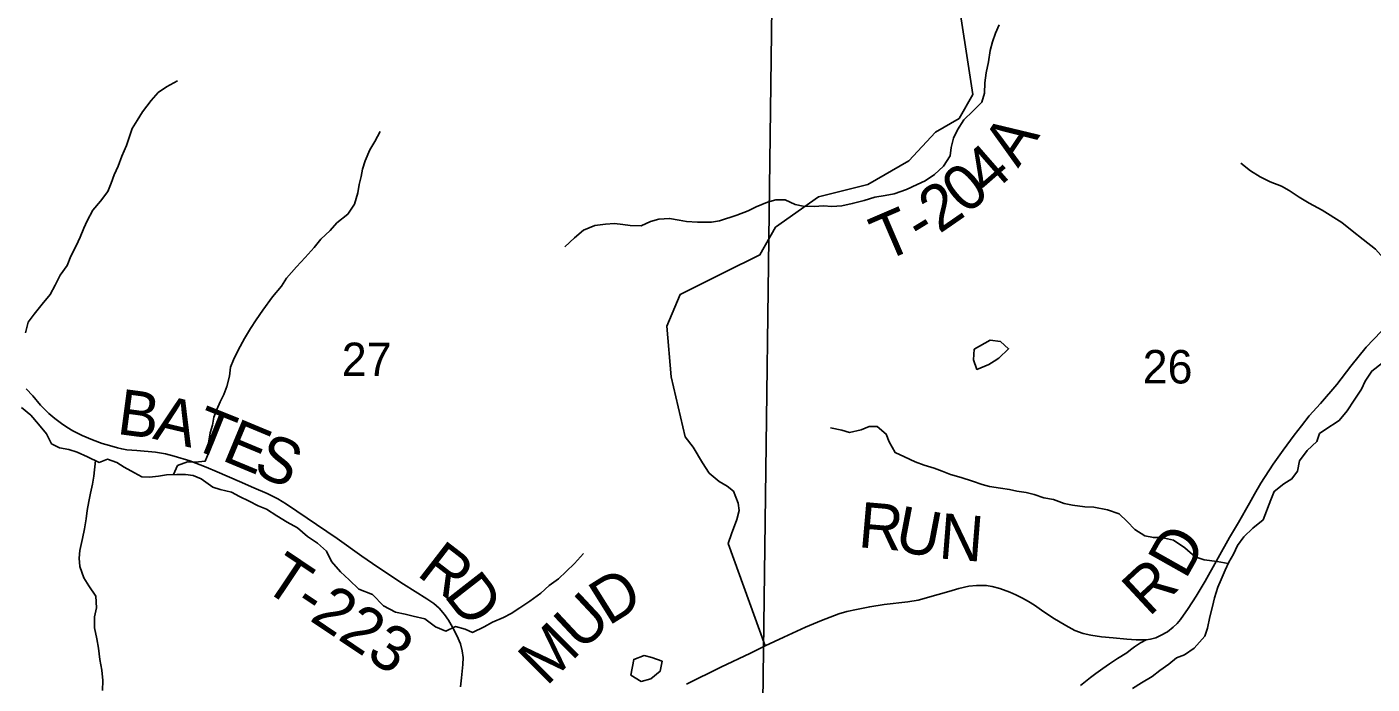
# Model space of a CAD drawing. Extents: x 0 to 191, y 0 to 55.
# Drawn here: x 145.059 to 145.9, y 21.382 to 21.792 of the extents above; entities that cross this region are included whole.
import ezdxf

# ---------------------------------------------------------------- set-up
doc = ezdxf.new("R2010")
doc.units = 0
for name, color, linetype in [('GM_X_Corporation', 7, 'Continuous'), ('GM_X_County_Road', 7, 'Continuous'), ('GM_X_County_Road_Text', 7, 'Continuous'), ('GM_X_Minor_Lake', 7, 'Continuous'), ('GM_X_Minor_River', 7, 'Continuous'), ('GM_X_Section_Text', 7, 'Continuous'), ('GM_X_Township_Road', 7, 'Continuous'), ('GM_X_Township_Road_Text', 7, 'Continuous')]:
    doc.layers.add(name, color=color, linetype=linetype)

msp = doc.modelspace()

# ---------------------------------------------------------------- linework, layer by layer
at = {"layer": 'GM_X_Corporation'}
for points in [[(145.02504, 21.84324), (145.52496, 21.8368), (145.51832, 21.3384), (145.0205, 21.34372)], [(145.52496, 21.8368), (146.02436, 21.83663), (146.02149, 21.33428), (145.51832, 21.3384)]]:
    msp.add_lwpolyline(points, close=True, dxfattribs=at)
at = {"layer": 'GM_X_County_Road'}
msp.add_lwpolyline([(145.47107, 21.38145), (145.49265, 21.39212), (145.51112, 21.40087), (145.52019, 21.40547), (145.53199, 21.41097), (145.54557, 21.41722), (145.55549, 21.4214), (145.5663, 21.42545), (145.57132, 21.42695), (145.57739, 21.42831), (145.58561, 21.42996), (145.59468, 21.43127), (145.60949, 21.43301), (145.61579, 21.43414), (145.62836, 21.43751), (145.63496, 21.4395), (145.64121, 21.44128), (145.64756, 21.44269), (145.65226, 21.44331), (145.65846, 21.44321), (145.66222, 21.44255), (145.66683, 21.44133), (145.67322, 21.43908), (145.67693, 21.43738), (145.68102, 21.43532), (145.68473, 21.4332), (145.68859, 21.4309), (145.69296, 21.42784), (145.70006, 21.4231), (145.70809, 21.41821), (145.71387, 21.41515), (145.7189, 21.41327), (145.72384, 21.4121), (145.73037, 21.41116), (145.7377, 21.41041), (145.74625, 21.40977), (145.75216, 21.4093), (145.75829, 21.40917), (145.76111, 21.4097), (145.76444, 21.41059), (145.76738, 21.41188), (145.77159, 21.41417), (145.7753, 21.41708), (145.77775, 21.41948), (145.77977, 21.42192), (145.78451, 21.42892), (145.7895, 21.43644), (145.79518, 21.44589), (145.8105, 21.47315), (145.816, 21.48255), (145.82296, 21.49463), (145.82611, 21.50022), (145.83001, 21.50722), (145.83767, 21.51907), (145.84387, 21.52776), (145.85074, 21.53707), (145.85534, 21.54304), (145.86029, 21.54915), (145.86728, 21.557), (145.87743, 21.56889), (145.88613, 21.58026), (145.89585, 21.59211), (145.90525, 21.60183)], dxfattribs=at)
at = {"layer": 'GM_X_Minor_Lake'}
for points in [[(145.66346, 21.58344), (145.66635, 21.58518), (145.67235, 21.59111), (145.66738, 21.59562), (145.66093, 21.5965), (145.65095, 21.5909)], [(145.65095, 21.5909), (145.65045, 21.58426), (145.6526, 21.57821), (145.65995, 21.58132), (145.66346, 21.58344)], [(145.45524, 21.39288), (145.45585, 21.39591), (145.44939, 21.39831), (145.44465, 21.3994), (145.43823, 21.39706), (145.43644, 21.38718)], [(145.43644, 21.38718), (145.44273, 21.38326), (145.44877, 21.38484), (145.45459, 21.38964), (145.45524, 21.39288)]]:
    msp.add_lwpolyline(points, dxfattribs=at)
at = {"layer": 'GM_X_Minor_River'}
for points in [[(145.66649, 21.79355), (145.66427, 21.78841), (145.66225, 21.78289), (145.66079, 21.77756), (145.65991, 21.77035), (145.65828, 21.76351), (145.65759, 21.75724), (145.65727, 21.7508), (145.65562, 21.74528), (145.65, 21.73954), (145.64438, 21.73417), (145.64047, 21.72787), (145.63806, 21.72273), (145.6366, 21.71684), (145.6359, 21.71171), (145.6318, 21.70522), (145.62617, 21.70005), (145.62035, 21.69601), (145.61526, 21.69387), (145.60866, 21.69058), (145.60093, 21.68804), (145.59526, 21.68684), (145.58883, 21.68583), (145.58222, 21.68387), (145.57467, 21.68189), (145.56825, 21.6805), (145.56201, 21.68006), (145.5567, 21.68038), (145.55083, 21.68014), (145.54402, 21.68026), (145.53908, 21.68134), (145.5328, 21.68431), (145.52694, 21.68425), (145.52165, 21.68268), (145.51468, 21.67977), (145.50959, 21.67744), (145.50261, 21.67472), (145.49167, 21.67119), (145.48675, 21.6702), (145.47804, 21.6703), (145.47122, 21.67061), (145.46648, 21.67151), (145.4606, 21.67259), (145.45379, 21.67214), (145.44869, 21.67057), (145.44285, 21.66805), (145.43603, 21.66817), (145.43129, 21.66888), (145.42618, 21.66939), (145.4205, 21.66896), (145.41388, 21.66813), (145.40672, 21.66522), (145.40109, 21.66042), (145.39508, 21.65486)], [(145.05806, 21.6012), (145.05989, 21.60767), (145.06362, 21.61283), (145.06848, 21.61894), (145.07353, 21.62506), (145.07669, 21.63097), (145.07984, 21.63707), (145.08414, 21.64318), (145.08654, 21.64908), (145.08988, 21.65556), (145.09228, 21.6609), (145.0945, 21.66642), (145.09672, 21.67118), (145.10025, 21.67785), (145.10493, 21.6834), (145.1096, 21.68951), (145.11163, 21.69465), (145.11347, 21.69979), (145.11607, 21.70531), (145.11828, 21.7114), (145.12124, 21.71807), (145.12289, 21.72321), (145.12473, 21.72872), (145.12789, 21.73387), (145.13124, 21.73922), (145.13666, 21.74629), (145.14097, 21.75126), (145.14623, 21.75492), (145.15301, 21.75859)], [(145.15064, 21.51259), (145.15319, 21.51817), (145.15942, 21.52051), (145.16415, 21.52018), (145.17039, 21.52081), (145.17242, 21.52595), (145.17255, 21.53221), (145.17343, 21.53867), (145.1749, 21.54342), (145.17579, 21.54836), (145.17764, 21.55312), (145.17967, 21.55788), (145.18208, 21.56264), (145.18393, 21.56759), (145.18557, 21.57405), (145.18627, 21.57956), (145.18811, 21.58432), (145.19108, 21.59023), (145.19498, 21.59747), (145.1987, 21.60377), (145.20224, 21.6093), (145.20635, 21.61522), (145.21251, 21.62362), (145.21812, 21.63032), (145.22129, 21.63528), (145.22747, 21.64236), (145.2329, 21.6481), (145.23851, 21.65441), (145.24263, 21.65957), (145.24844, 21.66513), (145.25274, 21.66992), (145.25951, 21.67529), (145.26361, 21.6814), (145.26581, 21.68863), (145.2667, 21.69376), (145.26779, 21.6987), (145.26868, 21.70345), (145.27034, 21.70858), (145.2733, 21.71544), (145.27646, 21.72059), (145.2798, 21.72688)], [(145.86824, 21.67785), (145.86018, 21.68213), (145.85389, 21.68585), (145.8476, 21.68996), (145.84284, 21.69276), (145.83581, 21.69553), (145.82953, 21.6985), (145.82343, 21.70242), (145.81751, 21.7071)], [(145.93564, 21.61885), (145.92846, 21.62287), (145.92218, 21.62872), (145.91703, 21.63495), (145.91246, 21.64061), (145.90807, 21.64608), (145.90159, 21.65344), (145.89399, 21.65947), (145.88715, 21.66493), (145.88068, 21.67001), (145.86824, 21.67785)], [(145.96415, 21.63598), (145.96266, 21.63066), (145.95778, 21.62475), (145.94985, 21.62072), (145.94342, 21.61955), (145.93661, 21.62008), (145.93285, 21.61531), (145.93156, 21.60962), (145.92913, 21.60429), (145.92329, 21.60008), (145.91801, 21.59721), (145.91728, 21.59189), (145.91182, 21.58769), (145.90598, 21.58234), (145.89939, 21.57718), (145.89526, 21.5709), (145.89283, 21.56595), (145.88833, 21.5591), (145.88401, 21.55243), (145.87894, 21.54633), (145.86994, 21.5404)], [(145.05569, 21.55454), (145.06142, 21.54966), (145.06621, 21.54403), (145.0712, 21.53801), (145.07429, 21.53178), (145.07943, 21.52918), (145.08531, 21.5281), (145.09044, 21.52645), (145.09691, 21.52367), (145.10414, 21.52014), (145.10942, 21.52209), (145.11512, 21.52006), (145.11988, 21.51708), (145.12617, 21.51354), (145.13092, 21.51112), (145.13566, 21.51098), (145.14114, 21.5116), (145.14624, 21.51241), (145.15268, 21.51267), (145.15817, 21.51253), (145.16291, 21.51201), (145.16786, 21.50979), (145.1751, 21.50474), (145.17985, 21.50327), (145.18687, 21.50145), (145.19182, 21.49885), (145.19791, 21.49587), (145.20343, 21.49309), (145.20876, 21.49086), (145.21523, 21.48676), (145.22171, 21.48284), (145.228, 21.4793), (145.2343, 21.47387), (145.24059, 21.46957), (145.24613, 21.4647), (145.24923, 21.45828), (145.25497, 21.45171), (145.26032, 21.44683), (145.26644, 21.44082), (145.275, 21.4375), (145.28189, 21.43055), (145.28931, 21.42646), (145.29538, 21.42519), (145.30032, 21.4241), (145.30772, 21.42228), (145.31421, 21.41742), (145.32067, 21.41464), (145.32689, 21.41755), (145.33277, 21.4159), (145.33753, 21.41386), (145.34469, 21.41735), (145.34996, 21.42024), (145.35675, 21.42316), (145.36164, 21.42567), (145.36691, 21.42933), (145.3733, 21.43337), (145.38007, 21.43837), (145.38532, 21.44317), (145.39114, 21.4474), (145.39602, 21.452), (145.40108, 21.45698), (145.4067, 21.46329)], [(145.80966, 21.45688), (145.80264, 21.45819), (145.79467, 21.45925), (145.78898, 21.46109), (145.78248, 21.46671), (145.77543, 21.47157), (145.76784, 21.4732), (145.76291, 21.47315), (145.7576, 21.47423), (145.75131, 21.47815), (145.74653, 21.48322), (145.74156, 21.48791), (145.73415, 21.49049), (145.72561, 21.49211), (145.71993, 21.49243), (145.71234, 21.49349), (145.70703, 21.49439), (145.70038, 21.49698), (145.69431, 21.49805), (145.68842, 21.50008), (145.6833, 21.50135), (145.67761, 21.50224), (145.67287, 21.50314), (145.66737, 21.50404), (145.66054, 21.50511), (145.65579, 21.50638), (145.6499, 21.50841), (145.64269, 21.51061), (145.63604, 21.51263), (145.63091, 21.51467), (145.62597, 21.51651), (145.6197, 21.51834), (145.61399, 21.52056), (145.60734, 21.52353), (145.60144, 21.52631), (145.59778, 21.53291), (145.59583, 21.53782), (145.5903, 21.5425), (145.58537, 21.54265), (145.58028, 21.54051), (145.57291, 21.53892), (145.56817, 21.5402), (145.56115, 21.54183)], [(145.86994, 21.5404), (145.86657, 21.53809), (145.86492, 21.53315), (145.85892, 21.52759), (145.85425, 21.52109), (145.8528, 21.51463), (145.84944, 21.50986), (145.84436, 21.50677), (145.83835, 21.50197), (145.83632, 21.49683), (145.83153, 21.48427), (145.82495, 21.47909), (145.81933, 21.47353), (145.81541, 21.46818), (145.81281, 21.46285), (145.81003, 21.4577), (145.8078, 21.45275), (145.80521, 21.44703), (145.80318, 21.44208), (145.80098, 21.43543), (145.79971, 21.4301), (145.79807, 21.42364), (145.79662, 21.41661), (145.79497, 21.41147), (145.78842, 21.40401), (145.78222, 21.39997), (145.77731, 21.39802), (145.77243, 21.39399), (145.76698, 21.39015), (145.7621, 21.3863), (145.75551, 21.38245), (145.74987, 21.37879)], [(145.10185, 21.52125), (145.10082, 21.51157), (145.09992, 21.50645), (145.09884, 21.50094), (145.09776, 21.49562), (145.09668, 21.49011), (145.09598, 21.48479), (145.09491, 21.47852), (145.09383, 21.47263), (145.09201, 21.46503), (145.09168, 21.46029), (145.09212, 21.45498), (145.09465, 21.44799), (145.09773, 21.4431), (145.10215, 21.4365), (145.10241, 21.4293), (145.10133, 21.4236), (145.10122, 21.41678), (145.10261, 21.40996), (145.10381, 21.4041), (145.10464, 21.3969), (145.10584, 21.39028), (145.10647, 21.38384), (145.10616, 21.37758)]]:
    msp.add_lwpolyline(points, dxfattribs=at)
at = {"layer": 'GM_X_Township_Road'}
for points in [[(145.63934, 21.81918), (145.65001, 21.74994), (145.64158, 21.73508), (145.62666, 21.72644), (145.6101, 21.70849), (145.58441, 21.6937), (145.55355, 21.68608), (145.52675, 21.66711), (145.51701, 21.64977), (145.49471, 21.6388), (145.46711, 21.62514), (145.45891, 21.60535), (145.46161, 21.57368), (145.47022, 21.53617), (145.47539, 21.52956), (145.48115, 21.51993), (145.48537, 21.5135), (145.49147, 21.50823), (145.49662, 21.50523), (145.50043, 21.50223), (145.50352, 21.49465), (145.50412, 21.49011), (145.50265, 21.4844), (145.4993, 21.47546), (145.49726, 21.46937), (145.52019, 21.40547)], [(145.32988, 21.37982), (145.33055, 21.38543), (145.33138, 21.39392), (145.33158, 21.3983), (145.33103, 21.40236), (145.32996, 21.40679), (145.32767, 21.41192), (145.32483, 21.41721), (145.32242, 21.42147), (145.31993, 21.42518), (145.31665, 21.42897), (145.3133, 21.43193), (145.30888, 21.43497), (145.29439, 21.44409), (145.27828, 21.45456), (145.26833, 21.46146), (145.25278, 21.47256), (145.22127, 21.49404), (145.2159, 21.49731), (145.20923, 21.50063), (145.20074, 21.50434), (145.19186, 21.50825), (145.17789, 21.51429), (145.17106, 21.51713), (145.16079, 21.52104), (145.15096, 21.52396), (145.14551, 21.52542), (145.13935, 21.52653), (145.12779, 21.52747), (145.12135, 21.52807), (145.11831, 21.52858), (145.11563, 21.52925), (145.11057, 21.53059), (145.10607, 21.5319), (145.09999, 21.53419), (145.09356, 21.53703), (145.08779, 21.53995), (145.08397, 21.54212), (145.08057, 21.54437), (145.07646, 21.54761), (145.07271, 21.55077), (145.06758, 21.55594), (145.06265, 21.56166), (145.05854, 21.56608)], [(145.71722, 21.38066), (145.72047, 21.38332), (145.72352, 21.38572), (145.72695, 21.38825), (145.73128, 21.3913), (145.73544, 21.39425), (145.74047, 21.39753), (145.7462, 21.40111), (145.74865, 21.40294), (145.75095, 21.40484), (145.75478, 21.40737), (145.75829, 21.40917)]]:
    msp.add_lwpolyline(points, dxfattribs=at)

# ---------------------------------------------------------------- texts
at = {"layer": 'GM_X_County_Road_Text'}
for s, rotation, p in [('R', 355.02925, (145.57789, 21.46724)), ('U', 349.19372, (145.60038, 21.46533)), ('N', 355.43569, (145.62823, 21.46019)), ('D', 60.5844, (145.78291, 21.44639)), ('D', 32.03589, (145.4224, 21.41766)), ('R', 42.93794, (145.76004, 21.42315)), ('U', 43.10638, (145.40529, 21.40146)), ('M', 44.99164, (145.38367, 21.37983))]:
    msp.add_text(s, height=0.02841, rotation=rotation, dxfattribs=at).set_placement(p)
at = {"layer": 'GM_X_Section_Text'}
for s, p in [('27', (145.25574, 21.57404)), ('26', (145.75616, 21.56945))]:
    msp.add_text(s, height=0.020928, rotation=0.00001, dxfattribs=at).set_placement(p)
at = {"layer": 'GM_X_Township_Road_Text'}
for s, height, rotation, p in [('A', 0.02841, 56.21064, (145.6783, 21.70366)), ('4', 0.02841, 41.11541, (145.65974, 21.68603)), ('0', 0.02841, 39.80922, (145.64575, 21.67437)), ('2', 0.02841, 34.62277, (145.62912, 21.66272)), ('T', 0.02841, 23.28581, (145.59429, 21.64526)), ('-', 0.02841, 31.48923, (145.61775, 21.6557)), ('B', 0.02841, 352.42186, (145.11464, 21.53802)), ('A', 0.02841, 346.71297, (145.13703, 21.53507)), ('T', 0.02841, 338.13572, (145.1603, 21.52967)), ('E', 0.02841, 337.42266, (145.17993, 21.52179)), ('S', 0.02841, 336.03028, (145.19938, 21.5137)), ('R', 0.02841, 322.31671, (145.3019, 21.45001)), ('T-223', 0.028409, 326.15313, (145.20518, 21.4418)), ('D', 0.02841, 307.91908, (145.31903, 21.43707))]:
    msp.add_text(s, height=height, rotation=rotation, dxfattribs=at).set_placement(p)

doc.saveas('drawing.dxf')
